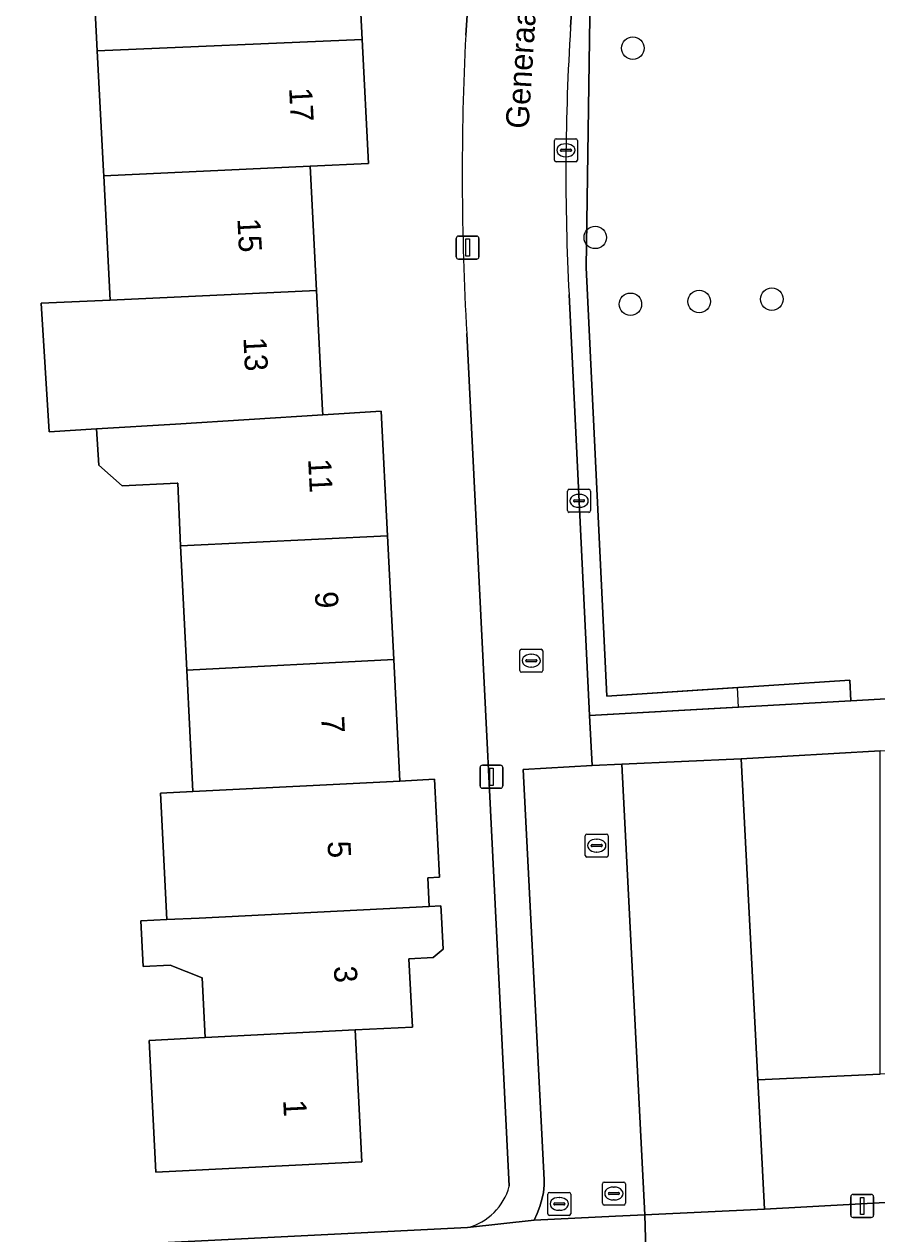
# Model space of a CAD drawing. Extents: x 161084 to 161928, y 385354 to 386522.
# Drawn here: x 161387.4 to 161424.5, y 386021.6 to 386074.2 of the extents above; entities that cross this region are included whole.
import ezdxf

# ---------------------------------------------------------------- set-up
doc = ezdxf.new("R2010")
doc.units = 0
for name, color, linetype in [('IMGEO_Boom', 7, 'Continuous'), ('IMGEO_Erf', 7, 'Continuous'), ('IMGEO_Groenvoorziening', 7, 'Continuous'), ('IMGEO_Haag', 7, 'Continuous'), ('IMGEO_Kolk', 7, 'Continuous'), ('IMGEO_Lichtmast', 7, 'Continuous'), ('IMGEO_Openbare_ruimte_label', 7, 'Continuous'), ('IMGEO_Pand', 7, 'Continuous'), ('IMGEO_Pand_nummerreeks', 7, 'Continuous'), ('IMGEO_Parkeervlak_open', 7, 'Continuous'), ('IMGEO_Rijbaan_lokaal_open', 7, 'Continuous'), ('IMGEO_Rioolput', 7, 'Continuous'), ('IMGEO_Voetpad_halfverhard', 7, 'Continuous'), ('IMGEO_Voetpad_open', 7, 'Continuous')]:
    doc.layers.add(name, color=color, linetype=linetype)

msp = doc.modelspace()

# ---------------------------------------------------------------- linework, layer by layer
at = {"layer": 'IMGEO_Boom'}
for centre in [(161413.856, 386073.2), (161412.221, 386064.97), (161413.749, 386062.062), (161416.738, 386062.18), (161419.897, 386062.287)]:
    msp.add_circle(centre, 0.489, dxfattribs=at)
at = {"layer": 'IMGEO_Erf'}
for points in [[(161406.585, 386073.769), (161408.569, 386103.243), (161408.668, 386105.633), (161395.279, 386105.029), (161395.405, 386102.707), (161388.999, 386102.359), (161388.853, 386105.043), (161393.287, 386105.284), (161393.164, 386109.32), (161378.756, 386108.637), (161379.479, 386123.262)], [(161401.809, 386078.961), (161402.082, 386073.576), (161402.355, 386068.181), (161399.823, 386068.064), (161399.836, 386067.8), (161400.097, 386062.667), (161400.361, 386057.459), (161400.372, 386057.25), (161402.91, 386057.408), (161403.184, 386051.997), (161403.457, 386046.612), (161403.725, 386041.327), (161405.226, 386041.404), (161405.442, 386037.149), (161404.933, 386037.124), (161404.996, 386035.874), (161405.505, 386035.9), (161405.516, 386035.681), (161405.6, 386034.023), (161405.167, 386033.651), (161404.117, 386033.597), (161404.267, 386030.631), (161401.774, 386030.505), (161402.065, 386024.765), (161393.105, 386024.311), (161392.814, 386030.051), (161395.261, 386030.175), (161395.129, 386032.773), (161393.736, 386033.314), (161392.563, 386033.255), (161392.462, 386035.242), (161393.593, 386035.299), (161393.312, 386040.794), (161394.718, 386040.866), (161394.45, 386046.15), (161394.176, 386051.55), (161394.067, 386054.285), (161394.037, 386054.284), (161391.641, 386054.162), (161390.628, 386055.068), (161390.531, 386056.642), (161388.465, 386056.515), (161388.123, 386062.106), (161391.119, 386062.246), (161390.843, 386067.65), (161390.833, 386067.848), (161390.56, 386073.083), (161390.277, 386078.512)], [(161408.477, 386023.702), (161406.633, 386060.792)], [(161394.231, 386021.295), (161406.67, 386021.914)]]:
    msp.add_lwpolyline(points, dxfattribs=at)
for centre, radius, start, end in [((161527.501, 386067.728), 121.067, 177.13971, 183.28415), ((161406.054, 386024.344), 2.507, 284.2301, 345.1642)]:
    msp.add_arc(centre, radius, start, end, dxfattribs=at)
at = {"layer": 'IMGEO_Groenvoorziening'}
for points in [[(161413.411, 386107.214), (161412.791, 386098.649), (161419.807, 386098.189), (161419.758, 386097.471), (161413.521, 386097.88), (161413.442, 386096.342), (161411.99, 386074.551), (161411.827, 386063.66), (161412.729, 386045.023), (161423.29, 386045.714), (161423.341, 386044.82), (161460.642, 386046.95), (161459.051, 386091.279), (161452.249, 386091.279), (161451.856, 386098.108), (161449.228, 386100.463), (161442.834, 386104.937)], [(161411.081, 386062.487), (161411.969, 386044.171), (161423.341, 386044.82), (161423.29, 386045.714), (161412.729, 386045.023), (161411.827, 386063.66), (161411.99, 386074.551), (161413.442, 386096.342), (161413.521, 386097.88), (161419.758, 386097.471), (161419.807, 386098.189), (161412.791, 386098.649), (161412.695, 386097.316), (161411.147, 386074.107)]]:
    msp.add_lwpolyline(points, dxfattribs=at)
for points in [[(161419.289, 386028.34), (161424.609, 386028.58), (161424.609, 386042.638), (161418.571, 386042.289)], [(161448.227, 386024.292), (161448.104, 386029.642), (161424.609, 386028.58), (161419.289, 386028.34), (161419.578, 386022.714)]]:
    msp.add_lwpolyline(points, close=True, dxfattribs=at)
msp.add_arc((161510.899, 386067.73), 99.956, 176.34229, 183.00685, dxfattribs=at)
at = {"layer": 'IMGEO_Haag'}
msp.add_lwpolyline([(161411.081, 386062.487), (161411.969, 386044.171), (161418.447, 386044.541), (161418.4, 386045.394), (161412.729, 386045.023), (161411.827, 386063.66), (161411.99, 386074.551), (161413.442, 386096.342), (161413.521, 386097.88), (161419.758, 386097.471), (161419.807, 386098.189), (161412.791, 386098.649), (161412.695, 386097.316), (161411.147, 386074.107)], dxfattribs=at)
msp.add_arc((161510.899, 386067.73), 99.956, 176.34229, 183.00685, dxfattribs=at)
at = {"layer": 'IMGEO_Kolk'}
for p, q in [((161410.446, 386068.335), (161410.446, 386069.187)), ((161410.521, 386069.261), (161411.373, 386069.261)), ((161411.447, 386069.187), (161411.447, 386068.335)), ((161410.705, 386068.755), (161410.705, 386068.767)), ((161411.143, 386068.718), (161410.745, 386068.718)), ((161410.748, 386068.804), (161411.146, 386068.804)), ((161410.934, 386069.041), (161410.959, 386069.041)), ((161411.189, 386068.767), (161411.189, 386068.755)), ((161411.373, 386068.261), (161410.521, 386068.261)), ((161410.957, 386068.481), (161410.932, 386068.481)), ((161411.017, 386053.088), (161411.017, 386053.94)), ((161411.092, 386054.014), (161411.944, 386054.014)), ((161412.018, 386053.94), (161412.018, 386053.088)), ((161411.276, 386053.508), (161411.276, 386053.52)), ((161411.714, 386053.471), (161411.316, 386053.471)), ((161411.319, 386053.557), (161411.717, 386053.557)), ((161411.505, 386053.794), (161411.53, 386053.794)), ((161411.76, 386053.52), (161411.76, 386053.508)), ((161411.944, 386053.014), (161411.092, 386053.014)), ((161411.528, 386053.234), (161411.503, 386053.234)), ((161411.785, 386038.095), (161411.785, 386038.947)), ((161411.86, 386039.021), (161412.712, 386039.021)), ((161412.273, 386038.801), (161412.298, 386038.801)), ((161412.786, 386038.947), (161412.786, 386038.095)), ((161412.044, 386038.515), (161412.044, 386038.527)), ((161412.482, 386038.478), (161412.084, 386038.478)), ((161412.087, 386038.564), (161412.485, 386038.564)), ((161412.296, 386038.241), (161412.271, 386038.241)), ((161412.528, 386038.527), (161412.528, 386038.515)), ((161412.712, 386038.021), (161411.86, 386038.021)), ((161412.605, 386023.889), (161413.457, 386023.889)), ((161412.53, 386022.963), (161412.53, 386023.815)), ((161412.789, 386023.383), (161412.789, 386023.395)), ((161412.832, 386023.432), (161413.23, 386023.432)), ((161413.018, 386023.669), (161413.043, 386023.669)), ((161413.273, 386023.395), (161413.273, 386023.383)), ((161413.531, 386023.815), (161413.531, 386022.963)), ((161413.457, 386022.889), (161412.605, 386022.889)), ((161413.227, 386023.346), (161412.829, 386023.346)), ((161413.041, 386023.109), (161413.016, 386023.109))]:
    msp.add_line(p, q, dxfattribs=at)
for points in [[(161410.446, 386068.335), (161410.446, 386069.187)], [(161410.521, 386069.261), (161411.373, 386069.261)], [(161411.447, 386069.187), (161411.447, 386068.335)], [(161411.373, 386068.261), (161410.521, 386068.261)], [(161411.017, 386053.088), (161411.017, 386053.94)], [(161411.092, 386054.014), (161411.944, 386054.014)], [(161412.018, 386053.94), (161412.018, 386053.088)], [(161411.944, 386053.014), (161411.092, 386053.014)], [(161411.785, 386038.095), (161411.785, 386038.947)], [(161411.86, 386039.021), (161412.712, 386039.021)], [(161412.786, 386038.947), (161412.786, 386038.095)], [(161412.712, 386038.021), (161411.86, 386038.021)], [(161412.605, 386023.889), (161413.457, 386023.889)], [(161412.53, 386022.963), (161412.53, 386023.815)], [(161413.531, 386023.815), (161413.531, 386022.963)], [(161413.457, 386022.889), (161412.605, 386022.889)]]:
    msp.add_lwpolyline(points, dxfattribs=at)
for centre, radius, start, end in [((161410.523, 386069.185), 0.0765, 91.552, 178.448), ((161410.523, 386069.185), 0.0765, 91.552, 178.448), ((161411.371, 386069.185), 0.0765, 1.552, 88.448), ((161411.371, 386069.185), 0.0765, 1.552, 88.448), ((161410.745, 386068.764), 0.0403, 85.8775, 175.7526), ((161410.742, 386068.754), 0.0366, 178.938, 274.7102), ((161411.146, 386068.761), 0.043, 264.8664, 352.4533), ((161411.15, 386068.766), 0.0386, 1.7309, 96.639), ((161410.523, 386068.337), 0.0765, 181.552, 268.448), ((161410.523, 386068.337), 0.0765, 181.552, 268.448), ((161411.371, 386068.337), 0.0765, 271.552, 358.448), ((161411.371, 386068.337), 0.0765, 271.552, 358.448), ((161411.094, 386053.938), 0.0765, 91.552, 178.448), ((161411.094, 386053.938), 0.0765, 91.552, 178.448), ((161411.942, 386053.938), 0.0765, 1.552, 88.448), ((161411.942, 386053.938), 0.0765, 1.552, 88.448), ((161411.316, 386053.517), 0.0403, 85.8775, 175.7526), ((161411.313, 386053.507), 0.0366, 178.938, 274.7102), ((161411.717, 386053.514), 0.043, 264.8664, 352.4533), ((161411.721, 386053.519), 0.0386, 1.7309, 96.639), ((161411.094, 386053.09), 0.0765, 181.552, 268.448), ((161411.094, 386053.09), 0.0765, 181.552, 268.448), ((161411.942, 386053.09), 0.0765, 271.552, 358.448), ((161411.942, 386053.09), 0.0765, 271.552, 358.448), ((161411.862, 386038.945), 0.0765, 91.552, 178.448), ((161411.862, 386038.945), 0.0765, 91.552, 178.448), ((161412.71, 386038.945), 0.0765, 1.552, 88.448), ((161412.71, 386038.945), 0.0765, 1.552, 88.448), ((161411.862, 386038.097), 0.0765, 181.552, 268.448), ((161411.862, 386038.097), 0.0765, 181.552, 268.448), ((161412.084, 386038.524), 0.0403, 85.8775, 175.7526), ((161412.081, 386038.514), 0.0366, 178.938, 274.7102), ((161412.485, 386038.521), 0.043, 264.8664, 352.4533), ((161412.489, 386038.526), 0.0386, 1.7309, 96.639), ((161412.71, 386038.097), 0.0765, 271.552, 358.448), ((161412.71, 386038.097), 0.0765, 271.552, 358.448), ((161412.607, 386023.813), 0.0765, 91.552, 178.448), ((161412.607, 386023.813), 0.0765, 91.552, 178.448), ((161413.455, 386023.813), 0.0765, 1.552, 88.448), ((161413.455, 386023.813), 0.0765, 1.552, 88.448), ((161412.829, 386023.392), 0.0403, 85.8775, 175.7526), ((161412.826, 386023.382), 0.0366, 178.938, 274.7102), ((161413.23, 386023.389), 0.043, 264.8664, 352.4533), ((161413.234, 386023.394), 0.0386, 1.7309, 96.639), ((161412.607, 386022.965), 0.0765, 181.552, 268.448), ((161412.607, 386022.965), 0.0765, 181.552, 268.448), ((161413.455, 386022.965), 0.0765, 271.552, 358.448), ((161413.455, 386022.965), 0.0765, 271.552, 358.448)]:
    msp.add_arc(centre, radius, start, end, dxfattribs=at)
for centre, major_axis, ratio, start_param, end_param in [((161410.933, 386068.761), (-0.387, 0.002), 0.722429, 4.712389, 7.853982), ((161410.958, 386068.761), (-0.39, 0.002), 0.717154, 1.570796, 4.712389), ((161411.504, 386053.514), (-0.387, 0.002), 0.722429, 4.712389, 7.853982), ((161411.529, 386053.514), (-0.39, 0.002), 0.717154, 1.570796, 4.712389), ((161412.272, 386038.521), (-0.387, 0.002), 0.722429, 4.712389, 7.853982), ((161412.297, 386038.521), (-0.39, 0.002), 0.717154, 1.570796, 4.712389), ((161413.017, 386023.389), (-0.387, 0.002), 0.722429, 4.712389, 7.853982), ((161413.042, 386023.389), (-0.39, 0.002), 0.717154, 1.570796, 4.712389)]:
    msp.add_ellipse(centre, major_axis=major_axis, ratio=ratio, start_param=start_param, end_param=end_param, dxfattribs=at)
at = {"layer": 'IMGEO_Lichtmast'}
for p, q in [((161406.174, 386064.126), (161406.174, 386064.926)), ((161406.174, 386064.926), (161406.174, 386064.126)), ((161406.274, 386065.026), (161407.064, 386065.026)), ((161407.064, 386065.026), (161406.274, 386065.026)), ((161407.164, 386064.926), (161407.164, 386064.126)), ((161407.164, 386064.126), (161407.164, 386064.926)), ((161407.064, 386064.026), (161406.274, 386064.026)), ((161406.274, 386064.026), (161407.064, 386064.026)), ((161407.209, 386041.115), (161407.209, 386041.915)), ((161407.209, 386041.915), (161407.209, 386041.115)), ((161407.309, 386042.015), (161408.099, 386042.015)), ((161408.099, 386042.015), (161407.309, 386042.015)), ((161408.199, 386041.915), (161408.199, 386041.115)), ((161408.199, 386041.115), (161408.199, 386041.915)), ((161408.099, 386041.015), (161407.309, 386041.015)), ((161407.309, 386041.015), (161408.099, 386041.015)), ((161423.333, 386022.448), (161423.333, 386023.248)), ((161423.333, 386023.248), (161423.333, 386022.448)), ((161423.433, 386023.348), (161424.223, 386023.348)), ((161424.223, 386023.348), (161423.433, 386023.348)), ((161424.323, 386023.248), (161424.323, 386022.448)), ((161424.323, 386022.448), (161424.323, 386023.248)), ((161424.223, 386022.348), (161423.433, 386022.348)), ((161423.433, 386022.348), (161424.223, 386022.348))]:
    msp.add_line(p, q, dxfattribs=at)
for points in [[(161406.594, 386064.901), (161406.744, 386064.901), (161406.744, 386064.151), (161406.594, 386064.151), (161406.594, 386064.901)], [(161407.629, 386041.89), (161407.779, 386041.89), (161407.779, 386041.14), (161407.629, 386041.14), (161407.629, 386041.89)], [(161423.753, 386023.223), (161423.903, 386023.223), (161423.903, 386022.473), (161423.753, 386022.473), (161423.753, 386023.223)]]:
    msp.add_lwpolyline(points, dxfattribs=at)
for centre, start, end in [((161406.274, 386064.926), 90, 180), ((161406.274, 386064.926), 90, 180), ((161407.064, 386064.926), 0, 90), ((161407.064, 386064.926), 360, 90), ((161406.274, 386064.126), 180, 270), ((161406.274, 386064.126), 180, 270), ((161407.064, 386064.126), 270, 0), ((161407.064, 386064.126), 270, 0), ((161407.309, 386041.915), 90, 180), ((161407.309, 386041.915), 90, 180), ((161408.099, 386041.915), 0, 90), ((161408.099, 386041.915), 360, 90), ((161407.309, 386041.115), 180, 270), ((161407.309, 386041.115), 180, 270), ((161408.099, 386041.115), 270, 0), ((161408.099, 386041.115), 270, 0), ((161423.433, 386023.248), 90, 180), ((161423.433, 386023.248), 90, 180), ((161424.223, 386023.248), 0, 90), ((161424.223, 386023.248), 360, 90), ((161423.433, 386022.448), 180, 270), ((161423.433, 386022.448), 180, 270), ((161424.223, 386022.448), 270, 0), ((161424.223, 386022.448), 270, 0)]:
    msp.add_arc(centre, 0.1, start, end, dxfattribs=at)
at = {"layer": 'IMGEO_Pand'}
for points in [[(161390.277, 386078.512), (161390.56, 386073.083), (161402.082, 386073.576), (161401.809, 386078.961)], [(161402.082, 386073.576), (161390.56, 386073.083), (161390.833, 386067.848), (161390.843, 386067.65), (161399.823, 386068.064), (161402.355, 386068.181)], [(161399.823, 386068.064), (161390.843, 386067.65), (161391.119, 386062.246), (161400.097, 386062.667), (161399.836, 386067.8)], [(161400.097, 386062.667), (161391.119, 386062.246), (161388.123, 386062.106), (161388.465, 386056.515), (161390.531, 386056.642), (161393.965, 386056.852), (161400.372, 386057.25), (161400.361, 386057.459)], [(161400.372, 386057.25), (161393.965, 386056.852), (161390.531, 386056.642), (161390.628, 386055.068), (161391.641, 386054.162), (161394.037, 386054.284), (161394.067, 386054.285), (161394.176, 386051.55), (161403.184, 386051.997), (161402.91, 386057.408)], [(161394.176, 386051.55), (161394.45, 386046.15), (161403.457, 386046.612), (161403.184, 386051.997)], [(161394.45, 386046.15), (161394.718, 386040.866), (161403.725, 386041.327), (161403.457, 386046.612)], [(161405.226, 386041.404), (161403.725, 386041.327), (161394.718, 386040.866), (161393.312, 386040.794), (161393.593, 386035.299), (161394.997, 386035.37), (161404.996, 386035.874), (161404.933, 386037.124), (161405.442, 386037.149)], [(161404.996, 386035.874), (161394.997, 386035.37), (161393.593, 386035.299), (161392.462, 386035.242), (161392.563, 386033.255), (161393.736, 386033.314), (161395.129, 386032.773), (161395.261, 386030.175), (161401.774, 386030.505), (161404.267, 386030.631), (161404.117, 386033.597), (161405.167, 386033.651), (161405.6, 386034.023), (161405.516, 386035.681), (161405.505, 386035.9)], [(161401.774, 386030.505), (161395.261, 386030.175), (161392.814, 386030.051), (161393.105, 386024.311), (161402.065, 386024.765)]]:
    msp.add_lwpolyline(points, close=True, dxfattribs=at)
at = {"layer": 'IMGEO_Parkeervlak_open'}
msp.add_lwpolyline([(161413.383, 386042.06), (161414.372, 386022.466), (161419.578, 386022.714), (161419.289, 386028.34), (161418.571, 386042.289)], close=True, dxfattribs=at)
at = {"layer": 'IMGEO_Rijbaan_lokaal_open'}
msp.add_lwpolyline([(161413.383, 386042.06), (161412.082, 386042.002), (161409.089, 386041.831), (161410.005, 386023.991), (161409.999, 386023.751), (161409.966, 386023.435), (161409.904, 386023.123), (161409.816, 386022.818), (161409.7, 386022.521), (161409.558, 386022.237), (161413.099, 386022.405), (161414.372, 386022.466)], close=True, dxfattribs=at)
at = {"layer": 'IMGEO_Rioolput'}
for p, q in [((161409.012, 386047.062), (161409.864, 386047.062)), ((161408.937, 386046.136), (161408.937, 386046.988)), ((161409.196, 386046.556), (161409.196, 386046.568)), ((161409.634, 386046.519), (161409.236, 386046.519)), ((161409.239, 386046.605), (161409.637, 386046.605)), ((161409.425, 386046.842), (161409.45, 386046.842)), ((161409.68, 386046.568), (161409.68, 386046.556)), ((161409.938, 386046.988), (161409.938, 386046.136)), ((161409.864, 386046.062), (161409.012, 386046.062)), ((161409.448, 386046.282), (161409.423, 386046.282)), ((161410.156, 386022.512), (161410.156, 386023.364)), ((161410.231, 386023.438), (161411.083, 386023.438)), ((161411.157, 386023.364), (161411.157, 386022.512)), ((161410.415, 386022.932), (161410.415, 386022.944)), ((161410.853, 386022.895), (161410.455, 386022.895)), ((161410.458, 386022.981), (161410.856, 386022.981)), ((161410.644, 386023.218), (161410.669, 386023.218)), ((161410.899, 386022.944), (161410.899, 386022.932)), ((161411.083, 386022.438), (161410.231, 386022.438)), ((161410.667, 386022.658), (161410.642, 386022.658))]:
    msp.add_line(p, q, dxfattribs=at)
for points in [[(161409.012, 386047.062), (161409.864, 386047.062)], [(161408.937, 386046.136), (161408.937, 386046.988)], [(161409.938, 386046.988), (161409.938, 386046.136)], [(161409.864, 386046.062), (161409.012, 386046.062)], [(161410.156, 386022.512), (161410.156, 386023.364)], [(161410.231, 386023.438), (161411.083, 386023.438)], [(161411.157, 386023.364), (161411.157, 386022.512)], [(161411.083, 386022.438), (161410.231, 386022.438)]]:
    msp.add_lwpolyline(points, dxfattribs=at)
for centre, radius, start, end in [((161409.014, 386046.986), 0.0765, 91.552, 178.448), ((161409.014, 386046.986), 0.0765, 91.552, 178.448), ((161409.862, 386046.986), 0.0765, 1.552, 88.448), ((161409.862, 386046.986), 0.0765, 1.552, 88.448), ((161409.236, 386046.565), 0.0403, 85.8775, 175.7526), ((161409.233, 386046.555), 0.0366, 178.938, 274.7102), ((161409.637, 386046.562), 0.043, 264.8664, 352.4533), ((161409.641, 386046.567), 0.0386, 1.7309, 96.639), ((161409.014, 386046.138), 0.0765, 181.552, 268.448), ((161409.014, 386046.138), 0.0765, 181.552, 268.448), ((161409.862, 386046.138), 0.0765, 271.552, 358.448), ((161409.862, 386046.138), 0.0765, 271.552, 358.448), ((161410.233, 386023.362), 0.0765, 91.552, 178.448), ((161410.233, 386023.362), 0.0765, 91.552, 178.448), ((161411.081, 386023.362), 0.0765, 1.552, 88.448), ((161411.081, 386023.362), 0.0765, 1.552, 88.448), ((161410.455, 386022.941), 0.0403, 85.8775, 175.7526), ((161410.452, 386022.931), 0.0366, 178.938, 274.7102), ((161410.856, 386022.938), 0.043, 264.8664, 352.4533), ((161410.86, 386022.943), 0.0386, 1.7309, 96.639), ((161410.233, 386022.514), 0.0765, 181.552, 268.448), ((161410.233, 386022.514), 0.0765, 181.552, 268.448), ((161411.081, 386022.514), 0.0765, 271.552, 358.448), ((161411.081, 386022.514), 0.0765, 271.552, 358.448)]:
    msp.add_arc(centre, radius, start, end, dxfattribs=at)
for centre, major_axis, ratio, start_param, end_param in [((161409.424, 386046.562), (-0.387, 0.002), 0.722429, 4.712389, 7.853982), ((161409.449, 386046.562), (-0.39, 0.002), 0.717154, 1.570796, 4.712389), ((161410.643, 386022.938), (-0.387, 0.002), 0.722429, 4.712389, 7.853982), ((161410.668, 386022.938), (-0.39, 0.002), 0.717154, 1.570796, 4.712389)]:
    msp.add_ellipse(centre, major_axis=major_axis, ratio=ratio, start_param=start_param, end_param=end_param, dxfattribs=at)
at = {"layer": 'IMGEO_Voetpad_halfverhard'}
msp.add_lwpolyline([(161460.642, 386046.95), (161423.341, 386044.82), (161411.969, 386044.171), (161412.082, 386042.002), (161413.383, 386042.06), (161418.571, 386042.289), (161424.609, 386042.638), (161456.179, 386044.432), (161460.731, 386044.726)], close=True, dxfattribs=at)
at = {"layer": 'IMGEO_Voetpad_open'}
for points in [[(161411.147, 386074.107), (161412.695, 386097.316), (161409.668, 386097.529), (161410.917, 386116.131), (161409.426, 386116.249), (161408.981, 386110.078), (161408.668, 386105.633), (161408.569, 386103.243), (161406.585, 386073.769)], [(161406.67, 386021.914), (161409.558, 386022.237), (161409.7, 386022.521), (161409.816, 386022.818), (161409.904, 386023.123), (161409.966, 386023.435), (161409.999, 386023.751), (161410.005, 386023.991), (161409.089, 386041.831), (161412.082, 386042.002), (161411.969, 386044.171), (161411.081, 386062.487)], [(161406.633, 386060.792), (161408.477, 386023.702)], [(161603.898, 386032.071), (161562.359, 386029.971), (161556.46, 386029.673), (161554.195, 386029.562), (161548.34, 386029.265), (161500, 386026.811), (161482.316, 386025.914), (161464.514, 386025.016), (161461.522, 386024.865), (161452.284, 386024.469), (161451.258, 386024.424), (161448.227, 386024.292), (161419.578, 386022.714), (161414.372, 386022.466), (161414.464, 386019.403), (161463.668, 386021.852), (161469.404, 386022.145), (161482.526, 386022.846), (161500, 386023.757), (161551.917, 386026.309), (161560.609, 386026.847), (161560.633, 386026.836), (161562.572, 386026.934), (161604.532, 386029.044)], [(161412.209, 386018.819), (161413.232, 386019.342), (161414.464, 386019.403), (161414.372, 386022.466), (161413.099, 386022.405), (161409.558, 386022.237), (161406.67, 386021.914), (161394.231, 386021.295), (161380.148, 386020.594), (161375.581, 386020.367), (161373.567, 386020.267), (161335.42, 386018.369)]]:
    msp.add_lwpolyline(points, dxfattribs=at)
for centre, radius, start, end in [((161510.899, 386067.73), 99.956, 176.34229, 183.00685), ((161527.501, 386067.728), 121.067, 177.13971, 183.28415), ((161406.054, 386024.344), 2.507, 284.2301, 345.1642)]:
    msp.add_arc(centre, radius, start, end, dxfattribs=at)

# ---------------------------------------------------------------- texts
at = {"layer": 'IMGEO_Openbare_ruimte_label'}
msp.add_text('Generaal Boreelpad', height=1, rotation=86.3879, dxfattribs=at).set_placement((161409.316, 386069.673))
at = {"layer": 'IMGEO_Pand_nummerreeks'}
for s, rotation, p in [('17', 272.9047, (161398.904, 386071.465)), ('15', 272.9047, (161396.654, 386065.783)), ('13', 272.9047, (161396.916, 386060.612)), ('11', 272.9047, (161399.731, 386055.328)), ('9', 272.9025, (161400.024, 386049.554)), ('7', 272.9025, (161400.299, 386044.127)), ('5', 272.9047, (161400.574, 386038.7)), ('3', 272.9047, (161400.849, 386033.272)), ('1', 272.9047, (161398.645, 386027.451))]:
    msp.add_text(s, height=1, rotation=rotation, dxfattribs=at).set_placement(p)

doc.saveas('drawing.dxf')
